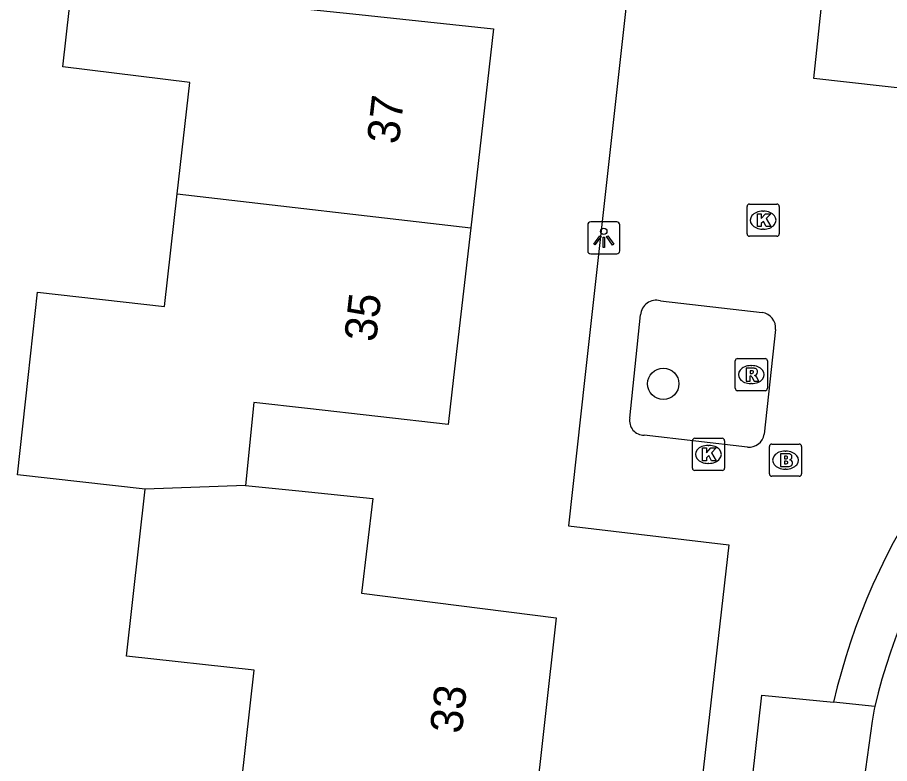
# Model space of a CAD drawing. Extents: x 162082 to 163393, y 388091 to 388632.
# Drawn here: x 162885.05 to 162912.17, y 388238 to 388261.2 of the extents above; entities that cross this region are included whole.
import ezdxf

# ---------------------------------------------------------------- set-up
doc = ezdxf.new("R2010")
doc.units = 0
for name, color, linetype in [('IMGEO_Boom', 7, 'Continuous'), ('IMGEO_Brandkraan', 7, 'Continuous'), ('IMGEO_Kolk', 7, 'Continuous'), ('IMGEO_Lichtpunt', 7, 'Continuous'), ('IMGEO_Pand', 7, 'Continuous'), ('IMGEO_Pand_nummerreeks', 7, 'Continuous'), ('IMGEO_Rijbaan_lokaal_gesloten', 7, 'Continuous'), ('IMGEO_Rioolput', 7, 'Continuous'), ('IMGEO_Voetpad_open', 7, 'Continuous')]:
    doc.layers.add(name, color=color, linetype=linetype)

msp = doc.modelspace()

# ---------------------------------------------------------------- linework, layer by layer
at = {"layer": 'IMGEO_Boom'}
msp.add_circle((162905.131, 388249.807), 0.489, dxfattribs=at)
at = {"layer": 'IMGEO_Brandkraan'}
for p, q in [((162908.434, 388247.008), (162908.434, 388247.86)), ((162908.509, 388247.934), (162909.361, 388247.934)), ((162909.435, 388247.86), (162909.435, 388247.008)), ((162908.922, 388247.714), (162908.947, 388247.714)), ((162909.361, 388246.934), (162908.509, 388246.934)), ((162908.945, 388247.154), (162908.92, 388247.154))]:
    msp.add_line(p, q, dxfattribs=at)
for points in [[(162908.434, 388247.008), (162908.434, 388247.86)], [(162908.509, 388247.934), (162909.361, 388247.934)], [(162909.435, 388247.86), (162909.435, 388247.008)], [(162908.782, 388247.634), (162908.782, 388247.234), (162908.995, 388247.234)], [(162909.013, 388247.634), (162908.782, 388247.634)], [(162908.961, 388247.553), (162908.907, 388247.553), (162908.907, 388247.477)], [(162908.907, 388247.477), (162908.96, 388247.477)], [(162908.969, 388247.401), (162908.907, 388247.401), (162908.907, 388247.32)], [(162908.907, 388247.32), (162908.969, 388247.32)], [(162909.361, 388246.934), (162908.509, 388246.934)]]:
    msp.add_lwpolyline(points, dxfattribs=at)
for centre, radius, start, end in [((162908.511, 388247.858), 0.0765, 91.552, 178.448), ((162908.511, 388247.858), 0.0765, 91.552, 178.448), ((162909.359, 388247.858), 0.0765, 1.552, 88.448), ((162909.359, 388247.858), 0.0765, 1.552, 88.448), ((162908.962, 388247.515), 0.0379, 267.8285, 90.9355), ((162909.017, 388247.489), 0.145, 59.4692, 91.5367), ((162909.042, 388247.536), 0.0922, 285.5137, 58.1501), ((162908.97, 388247.36), 0.0404, 269.8759, 90.5077), ((162909.001, 388247.485), 0.251, 268.6676, 293.5347), ((162909.047, 388247.344), 0.105, 301.3115, 78.989), ((162908.511, 388247.01), 0.0765, 181.552, 268.448), ((162908.511, 388247.01), 0.0765, 181.552, 268.448), ((162909.359, 388247.01), 0.0765, 271.552, 358.448), ((162909.359, 388247.01), 0.0765, 271.552, 358.448)]:
    msp.add_arc(centre, radius, start, end, dxfattribs=at)
for centre, major_axis, ratio, start_param, end_param in [((162908.921, 388247.434), (-0.387, 0.002), 0.722429, 4.712389, 7.853982), ((162908.946, 388247.434), (-0.39, 0.002), 0.717154, 1.570796, 4.712389)]:
    msp.add_ellipse(centre, major_axis=major_axis, ratio=ratio, start_param=start_param, end_param=end_param, dxfattribs=at)
at = {"layer": 'IMGEO_Kolk'}
for p, q in [((162907.812, 388255.396), (162908.664, 388255.396)), ((162907.737, 388254.47), (162907.737, 388255.322)), ((162908.225, 388255.176), (162908.25, 388255.176)), ((162908.738, 388255.322), (162908.738, 388254.47)), ((162908.248, 388254.616), (162908.223, 388254.616)), ((162908.664, 388254.396), (162907.812, 388254.396)), ((162906.036, 388247.186), (162906.036, 388248.038)), ((162906.111, 388248.112), (162906.963, 388248.112)), ((162907.037, 388248.038), (162907.037, 388247.186)), ((162906.524, 388247.892), (162906.549, 388247.892)), ((162906.547, 388247.332), (162906.522, 388247.332)), ((162906.963, 388247.112), (162906.111, 388247.112))]:
    msp.add_line(p, q, dxfattribs=at)
for points in [[(162907.812, 388255.396), (162908.664, 388255.396)], [(162907.737, 388254.47), (162907.737, 388255.322)], [(162908.058, 388255.096), (162908.181, 388255.096), (162908.181, 388254.945), (162908.311, 388255.096), (162908.475, 388255.096), (162908.329, 388254.945), (162908.482, 388254.696), (162908.33, 388254.696), (162908.245, 388254.86), (162908.181, 388254.793), (162908.181, 388254.696), (162908.058, 388254.696), (162908.058, 388255.096)], [(162908.738, 388255.322), (162908.738, 388254.47)], [(162908.664, 388254.396), (162907.812, 388254.396)], [(162906.036, 388247.186), (162906.036, 388248.038)], [(162906.111, 388248.112), (162906.963, 388248.112)], [(162907.037, 388248.038), (162907.037, 388247.186)], [(162906.357, 388247.812), (162906.48, 388247.812), (162906.48, 388247.661), (162906.61, 388247.812), (162906.774, 388247.812), (162906.628, 388247.661), (162906.781, 388247.412), (162906.629, 388247.412), (162906.544, 388247.576), (162906.48, 388247.509), (162906.48, 388247.412), (162906.357, 388247.412), (162906.357, 388247.812)], [(162906.963, 388247.112), (162906.111, 388247.112)]]:
    msp.add_lwpolyline(points, dxfattribs=at)
for centre, start, end in [((162907.814, 388255.32), 91.552, 178.448), ((162907.814, 388255.32), 91.552, 178.448), ((162908.662, 388255.32), 1.552, 88.448), ((162908.662, 388255.32), 1.552, 88.448), ((162907.814, 388254.472), 181.552, 268.448), ((162907.814, 388254.472), 181.552, 268.448), ((162908.662, 388254.472), 271.552, 358.448), ((162908.662, 388254.472), 271.552, 358.448), ((162906.113, 388248.036), 91.552, 178.448), ((162906.113, 388248.036), 91.552, 178.448), ((162906.961, 388248.036), 1.552, 88.448), ((162906.961, 388248.036), 1.552, 88.448), ((162906.113, 388247.188), 181.552, 268.448), ((162906.113, 388247.188), 181.552, 268.448), ((162906.961, 388247.188), 271.552, 358.448), ((162906.961, 388247.188), 271.552, 358.448)]:
    msp.add_arc(centre, 0.0765, start, end, dxfattribs=at)
for centre, major_axis, ratio, start_param, end_param in [((162908.224, 388254.896), (-0.387, 0.002), 0.722429, 4.712389, 7.853982), ((162908.249, 388254.896), (-0.39, 0.002), 0.717154, 1.570796, 4.712389), ((162906.523, 388247.612), (-0.387, 0.002), 0.722429, 4.712389, 7.853982), ((162906.548, 388247.612), (-0.39, 0.002), 0.717154, 1.570796, 4.712389)]:
    msp.add_ellipse(centre, major_axis=major_axis, ratio=ratio, start_param=start_param, end_param=end_param, dxfattribs=at)
at = {"layer": 'IMGEO_Lichtpunt'}
for p, q in [((162903.685, 388254.846), (162902.877, 388254.846)), ((162903.685, 388254.846), (162902.877, 388254.846)), ((162902.783, 388254.751), (162902.783, 388253.944)), ((162902.783, 388254.751), (162902.783, 388253.944)), ((162903.779, 388253.944), (162903.779, 388254.751)), ((162903.779, 388253.944), (162903.779, 388254.751)), ((162902.877, 388253.85), (162903.685, 388253.85)), ((162902.877, 388253.85), (162903.685, 388253.85))]:
    msp.add_line(p, q, dxfattribs=at)
for points in [[(162903.157, 388254.415), (162903.196, 388254.387), (162903.008, 388254.125), (162902.97, 388254.152), (162903.157, 388254.415)], [(162903.259, 388254.367), (162903.306, 388254.367), (162903.306, 388254.045), (162903.259, 388254.045), (162903.259, 388254.367)], [(162903.369, 388254.387), (162903.407, 388254.414), (162903.594, 388254.152), (162903.555, 388254.124), (162903.369, 388254.387)]]:
    msp.add_lwpolyline(points, dxfattribs=at)
msp.add_circle((162903.282, 388254.549), 0.0994, dxfattribs=at)
for centre, start, end in [((162902.877, 388254.751), 90, 180), ((162902.877, 388254.751), 90, 180), ((162903.685, 388254.751), 0, 90), ((162903.685, 388254.751), 0, 90), ((162902.877, 388253.944), 180, 270), ((162902.877, 388253.944), 180, 270), ((162903.685, 388253.944), 270, 0), ((162903.685, 388253.944), 270, 360)]:
    msp.add_arc(centre, 0.0946, start, end, dxfattribs=at)
at = {"layer": 'IMGEO_Pand'}
for points in [[(162890.014, 388255.721), (162890.404, 388259.182), (162886.459, 388259.669), (162887.066, 388265.122)], [(162894.091, 388264.312), (162893.772, 388261.491), (162895.48, 388261.31), (162899.855, 388260.845), (162899.145, 388254.66)], [(162889.019, 388246.535), (162885.047, 388246.979), (162885.378, 388250), (162885.669, 388252.658), (162889.618, 388252.213), (162890.014, 388255.721)], [(162890.014, 388255.721), (162899.145, 388254.66)], [(162899.145, 388254.66), (162898.61, 388250), (162898.442, 388248.544), (162894.064, 388249.042), (162892.401, 388249.231), (162892.138, 388246.646)], [(162892.017, 388237.388), (162892.41, 388240.896), (162888.438, 388241.34), (162889.019, 388246.535)], [(162892.138, 388246.646), (162889.019, 388246.535)], [(162892.138, 388246.646), (162893.803, 388246.476), (162896.101, 388246.242), (162895.752, 388243.293), (162901.804, 388242.53), (162901.111, 388236.302)]]:
    msp.add_lwpolyline(points, dxfattribs=at)
at = {"layer": 'IMGEO_Rijbaan_lokaal_gesloten'}
msp.add_lwpolyline([(162911.708, 388239.767), (162911.688, 388239.684)], dxfattribs=at)
for centre, radius, start, end in [((162929.916, 388235.429), 18.717, 123.6647, 166.5979), ((163039.863, 388220.256), 129.639, 171.38128, 174.03487)]:
    msp.add_arc(centre, radius, start, end, dxfattribs=at)
at = {"layer": 'IMGEO_Rioolput'}
for p, q in [((162907.369, 388249.668), (162907.369, 388250.52)), ((162907.444, 388250.594), (162908.296, 388250.594)), ((162908.37, 388250.52), (162908.37, 388249.668)), ((162907.857, 388250.374), (162907.882, 388250.374)), ((162907.88, 388249.814), (162907.855, 388249.814)), ((162908.296, 388249.594), (162907.444, 388249.594))]:
    msp.add_line(p, q, dxfattribs=at)
for points in [[(162907.369, 388249.668), (162907.369, 388250.52)], [(162907.444, 388250.594), (162908.296, 388250.594)], [(162908.37, 388250.52), (162908.37, 388249.668)], [(162907.958, 388250.292), (162907.706, 388250.294), (162907.706, 388249.894)], [(162907.884, 388250.213), (162907.83, 388250.213), (162907.83, 388250.132)], [(162907.706, 388249.894), (162907.83, 388249.894), (162907.83, 388250.056), (162907.841, 388250.056)], [(162907.83, 388250.132), (162907.882, 388250.132)], [(162907.888, 388250.027), (162907.959, 388249.894), (162908.099, 388249.894), (162908.034, 388250.02)], [(162908.296, 388249.594), (162907.444, 388249.594)]]:
    msp.add_lwpolyline(points, dxfattribs=at)
for centre, radius, start, end in [((162907.446, 388250.518), 0.0765, 91.552, 178.448), ((162907.446, 388250.518), 0.0765, 91.552, 178.448), ((162908.294, 388250.518), 0.0765, 1.552, 88.448), ((162908.294, 388250.518), 0.0765, 1.552, 88.448), ((162907.89, 388250.117), 0.0964, 77.0061, 93.1865), ((162907.904, 388250.174), 0.0378, 276.6634, 79.6772), ((162907.957, 388250.182), 0.109, 350.3612, 89.416), ((162907.84, 388250.003), 0.0533, 26.0293, 88.6989), ((162907.866, 388250.321), 0.19, 274.7715, 282.9687), ((162907.955, 388250.182), 0.112, 277.5842, 350.9817), ((162907.939, 388249.967), 0.108, 29.5134, 73.7905), ((162907.446, 388249.67), 0.0765, 181.552, 268.448), ((162907.446, 388249.67), 0.0765, 181.552, 268.448), ((162908.294, 388249.67), 0.0765, 271.552, 358.448), ((162908.294, 388249.67), 0.0765, 271.552, 358.448)]:
    msp.add_arc(centre, radius, start, end, dxfattribs=at)
for centre, major_axis, ratio, start_param, end_param in [((162907.856, 388250.094), (-0.387, 0.002), 0.722429, 4.712389, 7.853982), ((162907.881, 388250.094), (-0.39, 0.002), 0.717154, 1.570796, 4.712389)]:
    msp.add_ellipse(centre, major_axis=major_axis, ratio=ratio, start_param=start_param, end_param=end_param, dxfattribs=at)
at = {"layer": 'IMGEO_Voetpad_open'}
for points in [[(162904.351, 388264.947), (162902.692, 388250), (162902.18, 388245.39), (162907.176, 388244.804), (162903.186, 388209.857)], [(162951.024, 388262.43), (162923.899, 388256.008), (162923.853, 388256.162), (162924.044, 388257.709), (162909.814, 388259.308), (162910.334, 388264.217), (162907.36, 388264.58)], [(162905.041, 388252.388), (162908.203, 388252.03)], [(162904.09, 388248.744), (162904.428, 388251.951)], [(162908.627, 388251.492), (162908.269, 388248.242)], [(162907.749, 388247.835), (162904.541, 388248.205)], [(162909.282, 388230.426), (162907.125, 388230.623), (162908.198, 388240.127), (162910.431, 388239.908)], [(162911.708, 388239.767), (162910.431, 388239.908)]]:
    msp.add_lwpolyline(points, dxfattribs=at)
for centre, radius, start, end in [((162904.909, 388251.925), 0.482, 74.1033, 176.8659), ((162929.811, 388235.481), 19.879, 122.7636, 167.1335), ((162908.135, 388251.54), 0.494, 354.3925, 82.0911), ((162904.542, 388248.664), 0.459, 169.99, 269.8508), ((162907.79, 388248.318), 0.485, 265.1608, 350.9392)]:
    msp.add_arc(centre, radius, start, end, dxfattribs=at)

# ---------------------------------------------------------------- texts
at = {"layer": 'IMGEO_Pand_nummerreeks'}
for s, rotation, p in [('37', 83.4472, (162896.904, 388257.237)), ('35', 83.4472, (162896.197, 388251.086)), ('33', 83.6491, (162898.864, 388238.902))]:
    msp.add_text(s, height=1, rotation=rotation, dxfattribs=at).set_placement(p)

doc.saveas('drawing.dxf')
